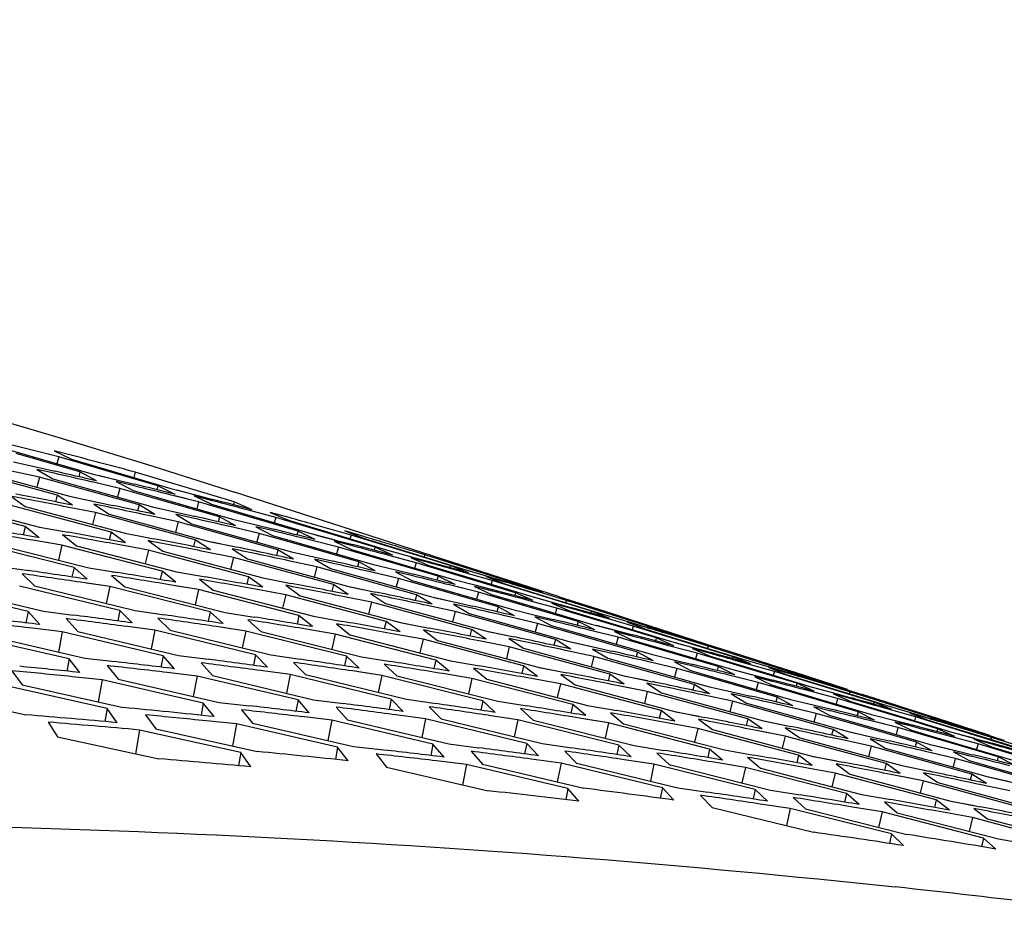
# Model space of a CAD drawing. Header units: millimetres. Extents: x 0 to 420, y 0 to 297.
# Tile 485 of 514: x 359.78 to 362.27, y 250.38 to 252.66. Entities that reach past the tile are written whole.
import ezdxf

# ---------------------------------------------------------------- set-up
doc = ezdxf.new("R2010")
doc.units = ezdxf.units.MM
doc.header["$LTSCALE"] = 23.1
doc.layers.get('0').update_dxf_attribs({"linetype": 'CONTINUOUS'})

msp = doc.modelspace()

# ---------------------------------------------------------------- linework, layer by layer
at = {"color": 3, "linetype": 'Continuous'}
for p, q in [((359.7129, 251.5878), (359.964, 251.5155)), ((359.9308, 251.521), (359.7693, 251.5674)), ((359.9122, 251.5624), (359.8653, 251.5745)), ((359.8653, 251.5745), (359.9098, 251.5533)), ((359.7632, 251.5464), (359.823, 251.5329)), ((359.969, 251.5325), (359.8773, 251.5594)), ((359.9098, 251.5533), (360.0352, 251.5164)), ((359.8731, 251.4623), (359.6209, 251.5311)), ((359.6558, 251.5276), (359.9079, 251.4586)), ((359.8284, 251.5079), (359.7579, 251.5231)), ((359.8658, 251.5175), (359.8218, 251.5274)), ((359.8658, 251.5175), (359.8218, 251.5274)), ((359.8218, 251.5274), (359.8626, 251.5035)), ((359.823, 251.5329), (359.8683, 251.5225)), ((359.867, 251.5228), (359.8683, 251.5225)), ((359.9731, 251.4983), (359.9308, 251.521)), ((360.1281, 251.4857), (359.969, 251.5325)), ((360.0352, 251.5164), (360.1606, 251.4793)), ((360.3211, 251.445), (360.0706, 251.5205)), ((360.0803, 251.4375), (359.8284, 251.5079)), ((359.8626, 251.5035), (360.1144, 251.4328)), ((360.0318, 251.4793), (359.9619, 251.4955)), ((359.964, 251.5155), (360.0239, 251.501)), ((360.0318, 251.4793), (359.9719, 251.4932)), ((359.9765, 251.5125), (360.0334, 251.4986)), ((360.0681, 251.4855), (360.0228, 251.4965)), ((360.0681, 251.4855), (360.0228, 251.4965)), ((360.0228, 251.4965), (360.0653, 251.474)), ((360.0334, 251.4986), (360.0692, 251.4899)), ((360.1205, 251.4539), (360.0318, 251.4793)), ((360.0653, 251.474), (360.3168, 251.4015)), ((360.172, 251.4643), (360.1281, 251.4857)), ((360.1606, 251.4793), (360.2205, 251.4637)), ((360.1749, 251.4756), (360.2293, 251.4614)), ((361.1436, 251.2051), (360.3216, 251.4699)), ((359.7924, 251.383), (359.5394, 251.4484)), ((359.5759, 251.4468), (359.8289, 251.381)), ((359.7552, 251.4601), (359.7924, 251.4334)), ((359.9117, 251.4369), (359.8731, 251.4623)), ((359.9079, 251.4586), (359.9675, 251.4461)), ((359.9159, 251.4569), (359.9788, 251.4437)), ((359.9788, 251.4437), (360.0143, 251.4362)), ((360.2833, 251.4071), (360.1205, 251.4539)), ((360.2309, 251.4453), (360.1616, 251.4625)), ((360.2309, 251.4453), (360.171, 251.4602)), ((360.2661, 251.4482), (360.2196, 251.4602)), ((360.2196, 251.4602), (360.2637, 251.4391)), ((360.2293, 251.4614), (360.267, 251.4515)), ((360.3218, 251.4186), (360.2309, 251.4453)), ((360.3666, 251.425), (360.3211, 251.445)), ((360.0094, 251.3689), (359.7566, 251.436)), ((359.7924, 251.4334), (360.0452, 251.366)), ((359.9698, 251.418), (359.8984, 251.4322)), ((359.9661, 251.4397), (360.005, 251.4145)), ((360.2224, 251.3492), (359.9698, 251.418)), ((360.1205, 251.4134), (360.0803, 251.4375)), ((360.1144, 251.4328), (360.1742, 251.4193)), ((360.1742, 251.4193), (360.2199, 251.4089)), ((360.2637, 251.4391), (360.3893, 251.4021)), ((360.4822, 251.3714), (360.3218, 251.4186)), ((360.4258, 251.4059), (360.3572, 251.4242)), ((360.4597, 251.4054), (360.4122, 251.4186)), ((360.4122, 251.4186), (360.4579, 251.3988)), ((360.005, 251.4145), (360.2575, 251.3453)), ((360.1789, 251.3945), (360.1081, 251.4098)), ((360.2165, 251.404), (360.1729, 251.4138)), ((360.2165, 251.404), (360.1729, 251.4138)), ((360.1729, 251.4138), (360.2133, 251.3901)), ((360.4312, 251.3239), (360.1789, 251.3945)), ((360.2178, 251.4093), (360.2199, 251.4089)), ((360.3252, 251.3845), (360.2833, 251.4071)), ((360.3168, 251.4015), (360.3767, 251.387)), ((360.3893, 251.4021), (360.5149, 251.3649)), ((360.6768, 251.3303), (360.4258, 251.4059)), ((360.4579, 251.3988), (360.5833, 251.361)), ((359.8274, 251.3547), (359.7924, 251.383)), ((359.8289, 251.381), (359.9013, 251.3682)), ((360.046, 251.342), (360.0094, 251.3689)), ((360.2133, 251.3901), (360.4656, 251.3192)), ((360.3838, 251.3655), (360.3136, 251.3818)), ((360.3838, 251.3655), (360.324, 251.3794)), ((360.4204, 251.3717), (360.3756, 251.3825)), ((360.4204, 251.3717), (360.3756, 251.3825)), ((360.3756, 251.3825), (360.4176, 251.3602)), ((360.3767, 251.387), (360.4213, 251.3761)), ((360.5256, 251.3501), (360.4822, 251.3714)), ((360.649, 251.3574), (360.6004, 251.3717)), ((360.6004, 251.3717), (360.6477, 251.3533)), ((359.9158, 251.2792), (359.6622, 251.343)), ((359.6996, 251.3422), (359.9532, 251.2782)), ((359.885, 251.336), (359.8121, 251.3481)), ((359.885, 251.336), (359.8259, 251.3458)), ((359.8866, 251.3623), (359.9218, 251.3342)), ((360.0452, 251.366), (360.1046, 251.3545)), ((360.1032, 251.3472), (360.14, 251.3206)), ((360.1046, 251.3545), (360.1171, 251.3521)), ((360.2605, 251.3238), (360.2224, 251.3492)), ((360.2575, 251.3453), (360.3171, 251.3329)), ((360.2647, 251.3438), (360.3287, 251.3304)), ((360.4717, 251.3404), (360.3838, 251.3655)), ((360.4176, 251.3602), (360.6695, 251.2876)), ((360.5149, 251.3649), (360.5749, 251.3493)), ((360.5845, 251.3311), (360.515, 251.3485)), ((360.5845, 251.3311), (360.5246, 251.3461)), ((360.5285, 251.3614), (360.584, 251.347)), ((360.62, 251.3339), (360.574, 251.3459)), ((360.574, 251.3459), (360.6176, 251.3249)), ((360.5833, 251.361), (360.7088, 251.323)), ((360.584, 251.347), (360.6209, 251.3373)), ((360.867, 251.284), (360.6164, 251.3613)), ((360.6477, 251.3533), (360.773, 251.3146)), ((360.7133, 251.3383), (360.7016, 251.3418)), ((360.1385, 251.2704), (359.885, 251.336)), ((359.9218, 251.3342), (360.1752, 251.2684)), ((360.1039, 251.3232), (360.0315, 251.3365)), ((360.3571, 251.256), (360.1039, 251.3232)), ((360.14, 251.3206), (360.3932, 251.2531)), ((360.3187, 251.3049), (360.2469, 251.3192)), ((360.3157, 251.3265), (360.3541, 251.3013)), ((360.471, 251.3), (360.4312, 251.3239)), ((360.4656, 251.3192), (360.5254, 251.3057)), ((360.6358, 251.2932), (360.4717, 251.3404)), ((360.6746, 251.3047), (360.5845, 251.3311)), ((360.6176, 251.3249), (360.7434, 251.2878)), ((360.7218, 251.3104), (360.6768, 251.3303)), ((360.7088, 251.323), (360.7688, 251.3063)), ((360.7241, 251.3187), (360.7772, 251.304)), ((360.8027, 251.3114), (360.7731, 251.3203)), ((360.8027, 251.3114), (360.7731, 251.3203)), ((360.5717, 251.236), (360.3187, 251.3049)), ((360.3541, 251.3013), (360.6071, 251.2321)), ((360.5294, 251.2811), (360.4582, 251.2964)), ((360.5673, 251.2905), (360.5241, 251.3003)), ((360.5673, 251.2905), (360.5241, 251.3003)), ((360.5241, 251.3003), (360.5641, 251.2766)), ((360.5254, 251.3057), (360.5715, 251.2952)), ((360.5685, 251.2959), (360.5715, 251.2952)), ((360.6772, 251.2707), (360.6358, 251.2932)), ((360.8363, 251.2571), (360.6746, 251.3047)), ((360.781, 251.2914), (360.7121, 251.3097)), ((360.8152, 251.2908), (360.7681, 251.3038)), ((360.7681, 251.3038), (360.8133, 251.2842)), ((360.773, 251.3146), (360.8983, 251.2758)), ((360.7772, 251.304), (360.8158, 251.2932)), ((361.0529, 251.2324), (360.8027, 251.3114)), ((359.7272, 251.2822), (359.8012, 251.2715)), ((359.9488, 251.2495), (359.9158, 251.2792)), ((359.9532, 251.2782), (360.0266, 251.2664)), ((360.0122, 251.2687), (360.0266, 251.2664)), ((360.1731, 251.2422), (360.1385, 251.2704)), ((360.1752, 251.2684), (360.248, 251.2556)), ((360.7821, 251.2104), (360.5294, 251.2811)), ((360.5641, 251.2766), (360.8168, 251.2056)), ((360.7359, 251.2517), (360.6654, 251.2681)), ((360.6695, 251.2876), (360.7294, 251.2731)), ((360.7727, 251.2578), (360.7283, 251.2686)), ((360.7727, 251.2578), (360.7283, 251.2686)), ((360.7283, 251.2686), (360.7699, 251.2463)), ((360.7294, 251.2731), (360.7738, 251.2622)), ((360.7434, 251.2878), (360.8692, 251.2506)), ((361.0324, 251.2156), (360.781, 251.2914)), ((360.8133, 251.2842), (360.939, 251.2463)), ((360.9137, 251.2654), (360.867, 251.284)), ((360.9131, 251.2633), (360.8758, 251.2739)), ((360.8983, 251.2758), (360.9583, 251.258)), ((360.9153, 251.2708), (360.966, 251.2558)), ((359.7844, 251.2635), (359.8161, 251.2325)), ((360.0062, 251.2308), (359.9323, 251.2419)), ((360.0107, 251.2594), (360.0439, 251.23)), ((360.233, 251.2497), (360.2677, 251.2217)), ((360.3933, 251.2293), (360.3571, 251.256)), ((360.3932, 251.2531), (360.4526, 251.2416)), ((360.3977, 251.2522), (360.4653, 251.2391)), ((360.7359, 251.2517), (360.676, 251.2656)), ((360.8229, 251.2269), (360.7359, 251.2517)), ((360.7699, 251.2463), (361.0223, 251.1736)), ((360.8792, 251.236), (360.8363, 251.2571)), ((360.8692, 251.2506), (360.9292, 251.235)), ((360.9732, 251.2463), (360.9131, 251.2633)), ((360.939, 251.2463), (361.0647, 251.2082)), ((361.006, 251.2424), (360.9579, 251.2566)), ((360.9579, 251.2566), (361.0048, 251.2383)), ((360.966, 251.2558), (361.0064, 251.2437)), ((361.2242, 251.1689), (360.9732, 251.2463)), ((359.7998, 251.1679), (359.5453, 251.2283)), ((359.5843, 251.2294), (359.8388, 251.1687)), ((360.032, 251.1703), (359.7777, 251.2324)), ((359.8161, 251.2325), (360.0703, 251.1701)), ((360.0062, 251.2308), (359.9474, 251.2397)), ((360.2603, 251.1669), (360.0062, 251.2308)), ((360.0439, 251.23), (360.298, 251.1658)), ((360.2307, 251.2235), (360.1574, 251.2357)), ((360.2307, 251.2235), (360.1716, 251.2333)), ((360.4846, 251.1579), (360.2307, 251.2235)), ((360.2677, 251.2217), (360.5216, 251.1558)), ((360.4512, 251.2105), (360.3785, 251.2237)), ((360.4512, 251.2342), (360.4875, 251.2077)), ((360.6094, 251.2107), (360.5717, 251.236)), ((360.6071, 251.2321), (360.6667, 251.2196)), ((360.6136, 251.2307), (360.6786, 251.2171)), ((360.9883, 251.1794), (360.8229, 251.2269)), ((360.9382, 251.217), (360.8683, 251.2344)), ((360.9382, 251.217), (360.8782, 251.2319)), ((360.9738, 251.2197), (360.9283, 251.2315)), ((360.9283, 251.2315), (360.9715, 251.2106)), ((360.9292, 251.235), (360.9732, 251.2235)), ((361.0273, 251.1908), (360.9382, 251.217)), ((360.9732, 251.2235), (360.9748, 251.2231)), ((361.0048, 251.2383), (361.1302, 251.1995)), ((361.0691, 251.2267), (361.0529, 251.2324)), ((361.1009, 251.2141), (361.0595, 251.2265)), ((361.0675, 251.2254), (361.1012, 251.2152)), ((361.0675, 251.2254), (361.1012, 251.2152)), ((361.1012, 251.2152), (361.0691, 251.2267)), ((360.7049, 251.1431), (360.4512, 251.2105)), ((360.4875, 251.2077), (360.7412, 251.1401)), ((360.6676, 251.1918), (360.5955, 251.2062)), ((360.6653, 251.2132), (360.7032, 251.1882)), ((360.8214, 251.1866), (360.7821, 251.2104)), ((360.8168, 251.2056), (360.8765, 251.1921)), ((360.8253, 251.2037), (360.8877, 251.1896)), ((360.9715, 251.2106), (361.0975, 251.1735)), ((361.077, 251.1959), (361.0324, 251.2156)), ((361.0647, 251.2082), (361.1247, 251.1916)), ((361.1362, 251.1768), (361.067, 251.1952)), ((361.0793, 251.2042), (361.1333, 251.1892)), ((361.1609, 251.1959), (361.1009, 251.2141)), ((361.1609, 251.1959), (361.1009, 251.2141)), ((361.1302, 251.1995), (361.2557, 251.1606)), ((361.2104, 251.183), (361.1433, 251.204)), ((361.1433, 251.204), (361.1918, 251.187)), ((361.4116, 251.1168), (361.1609, 251.1959)), ((359.8293, 251.1351), (359.7998, 251.1679)), ((359.8388, 251.1687), (359.9136, 251.159)), ((360.063, 251.1391), (360.032, 251.1703)), ((360.0703, 251.1701), (360.1446, 251.1594)), ((360.921, 251.1228), (360.6676, 251.1918)), ((360.7032, 251.1882), (360.9566, 251.1189)), ((360.8798, 251.1677), (360.8084, 251.1831)), ((360.918, 251.1771), (360.8753, 251.1867)), ((360.918, 251.1771), (360.8753, 251.1867)), ((360.8753, 251.1867), (360.9148, 251.1631)), ((361.133, 251.0969), (360.8798, 251.1677)), ((360.8877, 251.1896), (360.9231, 251.1815)), ((361.0293, 251.1569), (360.9883, 251.1794)), ((361.0223, 251.1736), (361.0822, 251.1591)), ((361.1903, 251.1429), (361.0273, 251.1908)), ((361.0975, 251.1735), (361.2236, 251.1362)), ((361.1706, 251.1762), (361.124, 251.1891)), ((361.124, 251.1891), (361.1688, 251.1696)), ((361.1333, 251.1892), (361.1713, 251.1785)), ((361.3319, 251.1179), (361.1362, 251.1768)), ((361.1688, 251.1696), (361.2947, 251.1316)), ((361.2774, 251.1618), (361.2104, 251.183)), ((361.2704, 251.1504), (361.2242, 251.1689)), ((359.8957, 251.15), (359.9253, 251.1175)), ((360.1275, 251.1514), (360.1587, 251.1205)), ((360.2929, 251.1373), (360.2603, 251.1669)), ((360.298, 251.1658), (360.3716, 251.154)), ((360.3554, 251.1471), (360.3882, 251.1177)), ((360.5187, 251.1297), (360.4846, 251.1579)), ((360.5216, 251.1558), (360.5947, 251.1429)), ((360.7405, 251.1165), (360.7049, 251.1431)), ((360.9148, 251.1631), (361.168, 251.092)), ((361.0879, 251.138), (361.0172, 251.1544)), ((361.0879, 251.138), (361.0281, 251.1519)), ((361.125, 251.144), (361.0811, 251.1547)), ((361.125, 251.144), (361.0811, 251.1547)), ((361.0811, 251.1547), (361.1222, 251.1325)), ((361.0822, 251.1591), (361.1277, 251.148)), ((361.1261, 251.1483), (361.1277, 251.148)), ((361.2329, 251.1218), (361.1903, 251.1429)), ((361.2699, 251.1483), (361.2301, 251.1595)), ((361.2557, 251.1606), (361.3158, 251.1428)), ((361.3299, 251.1313), (361.2699, 251.1483)), ((361.3177, 251.1489), (361.2774, 251.1618)), ((361.3158, 251.1428), (361.3577, 251.1304)), ((361.3443, 251.1404), (361.3177, 251.1489)), ((359.8861, 251.1165), (359.8108, 251.1255)), ((359.9253, 251.1175), (360.1803, 251.0568)), ((360.1201, 251.1204), (360.0454, 251.1305)), ((360.3749, 251.0582), (360.1201, 251.1204)), ((360.1587, 251.1205), (360.4135, 251.058)), ((360.3502, 251.1186), (360.276, 251.1297)), ((360.3502, 251.1186), (360.2914, 251.1274)), ((360.6048, 251.0546), (360.3502, 251.1186)), ((360.3882, 251.1177), (360.6427, 251.0535)), ((360.5763, 251.111), (360.5028, 251.1232)), ((360.5763, 251.111), (360.5172, 251.1208)), ((360.5793, 251.137), (360.6136, 251.1091)), ((360.7412, 251.1401), (360.8006, 251.1287)), ((360.745, 251.1394), (360.8136, 251.1262)), ((360.7992, 251.1213), (360.835, 251.0949)), ((360.9583, 251.0976), (360.921, 251.1228)), ((360.9566, 251.1189), (361.0162, 251.1064)), ((360.9625, 251.1177), (361.0285, 251.1038)), ((361.1741, 251.1133), (361.0879, 251.138)), ((361.1222, 251.1325), (361.3751, 251.0597)), ((361.2918, 251.1028), (361.2217, 251.1203)), ((361.2236, 251.1362), (361.2835, 251.1207)), ((361.2918, 251.1028), (361.2319, 251.1177)), ((361.2358, 251.1331), (361.2932, 251.1181)), ((361.2932, 251.1181), (361.328, 251.109)), ((361.2947, 251.1316), (361.4205, 251.0935)), ((361.363, 251.1273), (361.3153, 251.1414)), ((361.3153, 251.1414), (361.3618, 251.1232)), ((361.5814, 251.0537), (361.3299, 251.1313)), ((361.388, 251.101), (361.3319, 251.1179)), ((361.5112, 251.0866), (361.3443, 251.1404)), ((361.3577, 251.1304), (361.3634, 251.1287)), ((361.3618, 251.1232), (361.5293, 251.0714)), ((359.9033, 251.048), (359.6482, 251.1067)), ((359.6881, 251.1088), (359.9432, 251.0497)), ((360.141, 251.056), (359.8861, 251.1165)), ((360.8307, 251.0453), (360.5763, 251.111)), ((360.6136, 251.1091), (360.868, 251.0432)), ((360.7984, 251.0977), (360.7255, 251.111)), ((361.0526, 251.0303), (360.7984, 251.0977)), ((360.835, 251.0949), (361.0891, 251.0272)), ((361.0164, 251.0788), (360.9441, 251.0931)), ((361.0149, 251.1), (361.0524, 251.0751)), ((361.0558, 251.0915), (361.0149, 251.1)), ((361.1719, 251.0731), (361.133, 251.0969)), ((361.3408, 251.0655), (361.1741, 251.1133)), ((361.3277, 251.1055), (361.2826, 251.1172)), ((361.2826, 251.1172), (361.3254, 251.0964)), ((361.3801, 251.0769), (361.2918, 251.1028)), ((361.3254, 251.0964), (361.4516, 251.0592)), ((361.4322, 251.0813), (361.388, 251.101)), ((361.4269, 251.1114), (361.4116, 251.1168)), ((361.4592, 251.0986), (361.4174, 251.1111)), ((361.4205, 251.0935), (361.4806, 251.0768)), ((361.4256, 251.11), (361.4595, 251.0997)), ((361.4595, 251.0997), (361.4269, 251.1114)), ((361.4424, 251.1076), (361.5024, 251.0889)), ((361.5192, 251.0805), (361.4592, 251.0986)), ((361.4603, 251.1021), (361.5024, 251.0889)), ((361.2703, 251.0096), (361.0164, 251.0788)), ((361.0524, 251.0751), (361.3062, 251.0056)), ((361.2303, 251.0542), (361.1586, 251.0697)), ((361.168, 251.092), (361.2277, 251.0785)), ((361.1758, 251.0903), (361.2392, 251.0759)), ((361.2687, 251.0636), (361.2265, 251.0731)), ((361.2265, 251.0731), (361.2656, 251.0496)), ((361.2392, 251.0759), (361.2747, 251.0678)), ((361.5444, 251.0286), (361.3801, 251.0769)), ((361.4914, 251.0622), (361.4219, 251.0807)), ((361.4345, 251.0896), (361.4895, 251.0743)), ((361.5261, 251.0615), (361.4799, 251.0743)), ((361.4799, 251.0743), (361.5242, 251.0549)), ((361.4895, 251.0743), (361.5268, 251.0639)), ((361.5697, 251.0673), (361.5023, 251.0884)), ((361.5023, 251.0884), (361.5504, 251.0715)), ((361.7703, 251.0012), (361.5192, 251.0805)), ((361.5293, 251.0714), (361.6132, 251.0454)), ((359.9307, 251.0137), (359.9033, 251.048)), ((359.9432, 251.0497), (360.0189, 251.0411)), ((360.17, 251.0233), (360.141, 251.056)), ((360.1803, 251.0568), (360.2554, 251.0471)), ((360.4054, 251.0271), (360.3749, 251.0582)), ((360.4135, 251.058), (360.488, 251.0472)), ((360.6369, 251.025), (360.6048, 251.0546)), ((360.6427, 251.0535), (360.7167, 251.0416)), ((360.8644, 251.0172), (360.8307, 251.0453)), ((360.868, 251.0432), (360.9413, 251.0302)), ((361.4839, 250.9834), (361.2303, 251.0542)), ((361.2656, 251.0496), (361.5191, 250.9785)), ((361.3813, 251.0431), (361.3408, 251.0655)), ((361.3751, 251.0597), (361.4349, 251.0452)), ((361.4349, 251.0452), (361.4809, 251.0339)), ((361.4516, 251.0592), (361.5779, 251.0219)), ((361.6858, 251.0037), (361.4914, 251.0622)), ((361.5242, 251.0549), (361.6503, 251.0169)), ((361.6442, 251.0437), (361.5697, 251.0673)), ((361.6272, 251.0354), (361.5814, 251.0537)), ((361.6266, 251.0333), (361.5845, 251.0452)), ((361.6132, 251.0454), (361.6732, 251.0277)), ((361.6752, 251.0338), (361.6442, 251.0437)), ((359.7586, 251.0182), (359.7847, 250.9826)), ((359.9998, 251.0311), (360.0274, 250.9971)), ((360.2372, 251.0381), (360.2663, 251.0057)), ((360.4625, 251.0084), (360.3874, 251.0185)), ((360.4706, 251.0393), (360.5014, 251.0085)), ((360.7002, 251.0347), (360.7324, 251.0054)), ((360.9257, 251.0244), (360.9595, 250.9966)), ((361.0878, 251.0037), (361.0526, 251.0303)), ((361.0891, 251.0272), (361.1486, 251.0158)), ((361.0922, 251.0266), (361.1619, 251.0132)), ((361.44, 251.0242), (361.3689, 251.0407)), ((361.44, 251.0242), (361.3802, 251.0381)), ((361.4774, 251.0302), (361.4339, 251.0407)), ((361.4339, 251.0407), (361.4745, 251.0186)), ((361.5252, 250.9998), (361.44, 251.0242)), ((361.4745, 251.0186), (361.7278, 250.9458)), ((361.4784, 251.0345), (361.4809, 251.0339)), ((361.5865, 251.0077), (361.5444, 251.0286)), ((361.5779, 251.0219), (361.6379, 251.0063)), ((361.6867, 251.0163), (361.6266, 251.0333)), ((361.72, 251.0122), (361.6728, 251.0262)), ((361.6728, 251.0262), (361.7188, 251.0081)), ((361.6732, 251.0277), (361.7156, 251.015)), ((361.7388, 251.0133), (361.6752, 251.0338)), ((359.9873, 250.9951), (359.9111, 251.003)), ((360.2428, 250.9363), (359.9873, 250.9951)), ((360.0274, 250.9971), (360.283, 250.9381)), ((360.2268, 251.0047), (360.1512, 251.0137)), ((360.4822, 250.9442), (360.2268, 251.0047)), ((360.2663, 251.0057), (360.5217, 250.9449)), ((360.7177, 250.9462), (360.4625, 251.0084)), ((360.5014, 251.0085), (360.7566, 250.9459)), ((360.6942, 251.0063), (360.6198, 251.0175)), ((360.6942, 251.0063), (360.6354, 251.0152)), ((360.9492, 250.9423), (360.6942, 251.0063)), ((360.7324, 251.0054), (360.9875, 250.9411)), ((360.922, 250.9985), (360.8481, 251.0108)), ((360.922, 250.9985), (360.8629, 251.0083)), ((361.1768, 250.9327), (360.922, 250.9985)), ((360.9595, 250.9966), (361.2143, 250.9306)), ((361.1457, 250.9849), (361.0724, 250.9983)), ((361.1471, 251.0084), (361.1826, 250.9821)), ((361.3072, 250.9845), (361.2703, 251.0096)), ((361.3062, 251.0056), (361.3658, 250.9932)), ((361.3114, 251.0046), (361.3784, 250.9905)), ((361.6933, 250.9516), (361.5252, 250.9998)), ((361.6455, 250.9886), (361.575, 251.0062)), ((361.6455, 250.9886), (361.5855, 251.0036)), ((361.6816, 250.9913), (361.637, 251.0028)), ((361.637, 251.0028), (361.6793, 250.9822)), ((361.6379, 251.0063), (361.6825, 250.9946)), ((361.6503, 251.0169), (361.7764, 250.9787)), ((361.7437, 250.9863), (361.6858, 251.0037)), ((361.9386, 250.9386), (361.6867, 251.0163)), ((361.7156, 251.015), (361.7204, 251.0136)), ((361.7188, 251.0081), (361.8848, 250.9568)), ((361.8713, 250.9706), (361.7388, 251.0133)), ((361.7783, 250.9984), (361.7703, 251.0012)), ((361.8175, 250.9832), (361.7753, 250.9958)), ((361.8178, 250.9843), (361.7783, 250.9984)), ((361.7814, 250.9953), (361.8178, 250.9843)), ((359.9996, 250.9226), (359.7439, 250.9796)), ((359.7847, 250.9826), (360.0404, 250.9253)), ((361.4003, 250.9174), (361.1457, 250.9849)), ((361.1826, 250.9821), (361.4371, 250.9143)), ((361.3653, 250.9657), (361.2927, 250.9801)), ((361.3653, 250.9657), (361.3058, 250.9775)), ((361.3645, 250.9868), (361.4015, 250.9619)), ((361.405, 250.9783), (361.3645, 250.9868)), ((361.405, 250.9783), (361.3645, 250.9868)), ((361.5224, 250.9597), (361.4839, 250.9834)), ((361.5191, 250.9785), (361.5789, 250.965)), ((361.7329, 250.963), (361.6455, 250.9886)), ((361.6793, 250.9822), (361.8058, 250.9449)), ((361.7874, 250.9667), (361.7437, 250.9863)), ((361.7764, 250.9787), (361.8364, 250.9621)), ((361.8014, 250.992), (361.8614, 250.9732)), ((361.8775, 250.965), (361.8175, 250.9832)), ((361.8186, 250.9866), (361.8614, 250.9732)), ((361.9094, 250.9576), (361.8612, 250.9727)), ((361.8612, 250.9727), (361.9089, 250.956)), ((359.5383, 250.9622), (359.794, 250.9066)), ((360.5107, 250.9115), (360.4822, 250.9442)), ((360.5217, 250.9449), (360.5972, 250.9352)), ((360.7478, 250.9151), (360.7177, 250.9462)), ((360.7566, 250.9459), (360.8314, 250.9351)), ((361.6197, 250.8964), (361.3653, 250.9657)), ((361.4015, 250.9619), (361.6558, 250.8924)), ((361.5808, 250.9408), (361.5088, 250.9563)), ((361.6195, 250.9501), (361.5777, 250.9595)), ((361.5777, 250.9595), (361.6163, 250.9361)), ((361.5789, 250.965), (361.6264, 250.9541)), ((361.6207, 250.9554), (361.6264, 250.9541)), ((361.7334, 250.9294), (361.6933, 250.9516)), ((361.7278, 250.9458), (361.7877, 250.9312)), ((361.8985, 250.9143), (361.7329, 250.963)), ((361.8466, 250.9476), (361.7768, 250.9662)), ((361.8058, 250.9449), (361.9322, 250.9076)), ((361.8815, 250.9469), (361.8358, 250.9596)), ((361.8358, 250.9596), (361.8797, 250.9403)), ((361.8364, 250.9621), (361.8803, 250.9498)), ((362.0397, 250.8896), (361.8466, 250.9476)), ((362.1291, 250.8857), (361.8775, 250.965)), ((361.8803, 250.9498), (361.8822, 250.9493)), ((361.8848, 250.9568), (361.9706, 250.9302)), ((360.0251, 250.8868), (359.9996, 250.9226)), ((360.2698, 250.9021), (360.2428, 250.9363)), ((360.283, 250.9381), (360.359, 250.9294)), ((360.3396, 250.9194), (360.3668, 250.8855)), ((360.5786, 250.9263), (360.6074, 250.8939)), ((360.8137, 250.9272), (360.844, 250.8964)), ((360.9809, 250.9128), (360.9492, 250.9423)), ((360.9875, 250.9411), (361.0617, 250.9292)), ((361.0449, 250.9224), (361.0767, 250.8931)), ((361.21, 250.9047), (361.1768, 250.9327)), ((361.2143, 250.9306), (361.288, 250.9176)), ((361.8349, 250.8699), (361.5808, 250.9408)), ((361.6163, 250.9361), (361.8703, 250.8649)), ((361.7921, 250.9104), (361.7207, 250.927)), ((361.7921, 250.9104), (361.7322, 250.9243)), ((361.8297, 250.9163), (361.7866, 250.9268)), ((361.7866, 250.9268), (361.8269, 250.9048)), ((361.7877, 250.9312), (361.8341, 250.9199)), ((361.8308, 250.9207), (361.8341, 250.9199)), ((361.8797, 250.9403), (362.006, 250.9022)), ((361.984, 250.9204), (361.9386, 250.9386)), ((361.9834, 250.9184), (361.9397, 250.9307)), ((362.004, 250.9277), (361.9627, 250.9408)), ((361.9706, 250.9302), (362.0306, 250.9125)), ((362.0434, 250.9013), (361.9834, 250.9183)), ((361.9855, 250.9258), (362.0392, 250.9099)), ((362.0326, 250.9186), (362.004, 250.9277)), ((362.0987, 250.8973), (362.0326, 250.9186)), ((360.0968, 250.9067), (360.1224, 250.8712)), ((360.5675, 250.8929), (360.4916, 250.902)), ((360.6074, 250.8939), (360.8632, 250.833)), ((360.8048, 250.8964), (360.7295, 250.9066)), ((361.0605, 250.8341), (360.8048, 250.8964)), ((360.844, 250.8964), (361.0997, 250.8338)), ((361.0382, 250.8941), (360.9635, 250.9053)), ((361.2937, 250.83), (361.0382, 250.8941)), ((361.2676, 250.886), (361.1935, 250.8983)), ((361.2676, 250.886), (361.2085, 250.8958)), ((361.2721, 250.9118), (361.3055, 250.8841)), ((361.4351, 250.8909), (361.4003, 250.9174)), ((361.4371, 250.9143), (361.4966, 250.9029)), ((361.4395, 250.9139), (361.5102, 250.9002)), ((361.4951, 250.8955), (361.5301, 250.8693)), ((361.656, 250.8714), (361.6197, 250.8964)), ((361.8766, 250.8862), (361.7921, 250.9104)), ((361.8269, 250.9048), (361.9537, 250.8684)), ((361.9401, 250.8935), (361.8985, 250.9143)), ((361.9322, 250.9076), (361.9922, 250.892)), ((362.006, 250.9022), (362.1323, 250.8639)), ((362.077, 250.8972), (362.0302, 250.911)), ((362.0302, 250.911), (362.0758, 250.893)), ((362.0392, 250.9099), (362.0774, 250.8985)), ((362.2957, 250.8235), (362.0434, 250.9013)), ((362.2314, 250.8545), (362.0987, 250.8973)), ((359.8501, 250.8881), (359.8743, 250.8509)), ((360.1224, 250.8712), (360.3785, 250.8138)), ((360.3263, 250.8835), (360.2499, 250.8915)), ((360.5823, 250.8247), (360.3263, 250.8835)), ((360.3668, 250.8855), (360.6228, 250.8264)), ((360.8234, 250.8323), (360.5675, 250.8929)), ((361.0767, 250.8931), (361.3322, 250.8288)), ((361.5229, 250.8202), (361.2676, 250.886)), ((361.3055, 250.8841), (361.5607, 250.818)), ((361.493, 250.8721), (361.4194, 250.8856)), ((361.748, 250.8046), (361.493, 250.8721)), ((361.5301, 250.8693), (361.7851, 250.8014)), ((361.6558, 250.8924), (361.7154, 250.8799)), ((361.6602, 250.8915), (361.7282, 250.8772)), ((361.7141, 250.8735), (361.7507, 250.8488)), ((361.7541, 250.8652), (361.7141, 250.8735)), ((361.7541, 250.8652), (361.7141, 250.8735)), ((361.8728, 250.8463), (361.8349, 250.8699)), ((361.9511, 250.8649), (361.8766, 250.8862)), ((361.9991, 250.8745), (361.9284, 250.8921)), ((361.9991, 250.8745), (361.9391, 250.8894)), ((362.0355, 250.877), (361.9913, 250.8885)), ((361.9913, 250.8885), (362.0332, 250.868)), ((361.9922, 250.892), (362.0375, 250.8801)), ((362.0857, 250.8491), (361.9991, 250.8745)), ((362.0025, 250.8893), (362.0375, 250.8801)), ((362.0993, 250.8716), (362.0397, 250.8896)), ((362.0758, 250.893), (362.2403, 250.8422)), ((362.1426, 250.8522), (362.0993, 250.8716)), ((362.137, 250.8829), (362.1291, 250.8857)), ((362.1758, 250.8677), (362.1331, 250.8805)), ((362.1761, 250.8688), (362.137, 250.8829)), ((362.1373, 250.8806), (362.1761, 250.8688)), ((362.1604, 250.8763), (362.2204, 250.8575)), ((362.1769, 250.8712), (362.2204, 250.8575)), ((359.8743, 250.8509), (360.1305, 250.7953)), ((360.3375, 250.8111), (360.0813, 250.8682)), ((361.7142, 250.8526), (361.6413, 250.8671)), ((361.7142, 250.8526), (361.6547, 250.8644)), ((361.969, 250.7833), (361.7142, 250.8526)), ((361.7507, 250.8488), (362.0054, 250.7792)), ((361.8703, 250.8649), (361.9301, 250.8514)), ((361.8767, 250.8634), (361.946, 250.8478)), ((361.9702, 250.8366), (361.9288, 250.846)), ((361.9288, 250.846), (361.9416, 250.8382)), ((361.946, 250.8478), (361.978, 250.8405)), ((362.0458, 250.8377), (361.9511, 250.8649)), ((361.9537, 250.8684), (362.0806, 250.8318)), ((362.0332, 250.868), (362.0866, 250.8522)), ((362.2525, 250.8), (362.0857, 250.8491)), ((362.0866, 250.8522), (362.2866, 250.7932)), ((362.2018, 250.8331), (362.1317, 250.8518)), ((362.1323, 250.8639), (362.1923, 250.8473)), ((362.1449, 250.8605), (362.2019, 250.8446)), ((362.2358, 250.8496), (362.1758, 250.8677)), ((362.237, 250.8323), (362.1916, 250.8448)), ((362.1916, 250.8448), (362.2352, 250.8257)), ((362.2019, 250.8446), (362.2377, 250.8346)), ((362.268, 250.8421), (362.2202, 250.857)), ((362.2202, 250.857), (362.2675, 250.8405)), ((362.4878, 250.7701), (362.2358, 250.8496)), ((360.6089, 250.7905), (360.5823, 250.8247)), ((360.6228, 250.8264), (360.6991, 250.8177)), ((360.8515, 250.7998), (360.8234, 250.8323)), ((360.8632, 250.833), (360.9389, 250.8233)), ((361.0902, 250.8031), (361.0605, 250.8341)), ((361.0997, 250.8338), (361.1748, 250.8229)), ((361.3249, 250.8006), (361.2937, 250.83)), ((361.3322, 250.8288), (361.4068, 250.8168)), ((361.5557, 250.7922), (361.5229, 250.8202)), ((361.9313, 250.8274), (361.859, 250.843)), ((362.1858, 250.7563), (361.9313, 250.8274)), ((361.9416, 250.8382), (361.967, 250.8227)), ((361.9702, 250.8366), (361.9448, 250.8424)), ((361.967, 250.8227), (362.2215, 250.7513)), ((362.0854, 250.8156), (362.0458, 250.8377)), ((362.0806, 250.8318), (362.1405, 250.8173)), ((362.0889, 250.8298), (362.1517, 250.8145)), ((362.2905, 250.8064), (362.2018, 250.8331)), ((362.2352, 250.8257), (362.3617, 250.7875)), ((362.2403, 250.8422), (362.3281, 250.815)), ((360.3625, 250.7753), (360.3375, 250.8111)), ((360.6794, 250.8078), (360.7062, 250.7739)), ((360.9201, 250.8144), (360.9484, 250.7821)), ((361.1472, 250.7844), (361.0716, 250.7946)), ((361.1569, 250.8151), (361.1867, 250.7844)), ((361.3897, 250.8101), (361.421, 250.7809)), ((361.5607, 250.818), (361.6347, 250.8049)), ((361.6184, 250.7992), (361.6514, 250.7715)), ((361.7823, 250.7781), (361.748, 250.8046)), ((361.7851, 250.8014), (361.8445, 250.79)), ((361.7867, 250.8011), (361.8585, 250.7873)), ((362.1441, 250.7966), (362.0725, 250.8133)), ((362.1441, 250.7966), (362.0843, 250.8105)), ((362.182, 250.8025), (362.1394, 250.8128)), ((362.1394, 250.8128), (362.1792, 250.791)), ((362.2289, 250.7724), (362.1441, 250.7966)), ((362.1517, 250.8145), (362.1873, 250.8058)), ((362.2938, 250.7793), (362.2525, 250.8)), ((360.7062, 250.7739), (360.9626, 250.7147)), ((360.9083, 250.7811), (360.8321, 250.7902)), ((361.1646, 250.7205), (360.9083, 250.7811)), ((360.9484, 250.7821), (361.2047, 250.7212)), ((361.4034, 250.722), (361.1472, 250.7844)), ((361.1867, 250.7844), (361.4428, 250.7217)), ((361.3822, 250.7819), (361.3072, 250.7932)), ((361.6382, 250.7177), (361.3822, 250.7819)), ((361.421, 250.7809), (361.6769, 250.7164)), ((361.6133, 250.7735), (361.5388, 250.7859)), ((361.6133, 250.7735), (361.5542, 250.7833)), ((361.869, 250.7076), (361.6133, 250.7735)), ((361.6514, 250.7715), (361.9071, 250.7053)), ((361.8402, 250.7593), (361.7664, 250.7728)), ((361.8431, 250.7826), (361.8776, 250.7564)), ((362.0049, 250.7583), (361.969, 250.7833)), ((362.0054, 250.7792), (362.065, 250.7667)), ((362.0091, 250.7784), (362.0781, 250.7639)), ((362.1792, 250.791), (362.4333, 250.7179)), ((362.3983, 250.7238), (362.2289, 250.7724)), ((362.0957, 250.6917), (361.8402, 250.7593)), ((361.8776, 250.7564), (362.1331, 250.6885)), ((362.0631, 250.7395), (361.9898, 250.7541)), ((362.0631, 250.7395), (362.0035, 250.7513)), ((362.0637, 250.7603), (362.0998, 250.7356)), ((362.1032, 250.752), (362.0637, 250.7603)), ((362.1032, 250.752), (362.0637, 250.7603)), ((362.2233, 250.7329), (362.1858, 250.7563)), ((362.2215, 250.7513), (362.2812, 250.7378)), ((362.2272, 250.75), (362.2936, 250.735)), ((361.1922, 250.688), (361.1646, 250.7205)), ((361.4325, 250.6911), (361.4034, 250.722)), ((361.4428, 250.7217), (361.5182, 250.7108)), ((362.3183, 250.6701), (362.0631, 250.7395)), ((362.0998, 250.7356), (362.355, 250.6659)), ((362.2817, 250.714), (362.2091, 250.7296)), ((361.5, 250.703), (361.5293, 250.6724)), ((361.6689, 250.6883), (361.6382, 250.7177)), ((361.6769, 250.7164), (361.7518, 250.7044)), ((361.7344, 250.6977), (361.7653, 250.6686)), ((361.9013, 250.6797), (361.869, 250.7076)), ((361.9071, 250.7053), (361.9813, 250.6922)), ((361.5293, 250.6724), (361.7859, 250.6096)), ((361.7263, 250.6696), (361.6509, 250.681)), ((361.9827, 250.6054), (361.7263, 250.6696)), ((361.9589, 250.661), (361.8842, 250.6734)), ((361.9589, 250.661), (361.8998, 250.6708)), ((361.9648, 250.6866), (361.9973, 250.659)), ((362.1296, 250.6654), (362.0957, 250.6917)), ((362.1331, 250.6885), (362.1925, 250.677)), ((362.134, 250.6883), (362.2067, 250.6743)), ((362.1911, 250.6697), (362.2252, 250.6436)), ((361.7653, 250.6686), (362.0217, 250.6041)), ((362.2151, 250.595), (361.9589, 250.661)), ((361.9973, 250.659), (362.2534, 250.5927)), ((362.1875, 250.6466), (362.1133, 250.6601)), ((362.4434, 250.5788), (362.1875, 250.6466)), ((362.2252, 250.6436), (362.4811, 250.5756)), ((362.0129, 250.5761), (361.9827, 250.6054)), ((362.2469, 250.5672), (362.2151, 250.595)), ((362.2534, 250.5927), (362.328, 250.5795))]:
    msp.add_line(p, q, dxfattribs=at)
at = {"color": 7, "linetype": 'Continuous'}
for p, q in [((359.8773, 251.5594), (359.8724, 251.5419)), ((359.9308, 251.521), (359.9276, 251.5089)), ((360.0706, 251.5205), (360.0667, 251.507)), ((359.8284, 251.5079), (359.8218, 251.4822)), ((360.0318, 251.4793), (360.026, 251.4577)), ((360.1281, 251.4857), (360.1254, 251.4759)), ((359.8731, 251.4623), (359.8688, 251.4454)), ((360.2309, 251.4453), (360.226, 251.4277)), ((360.3211, 251.445), (360.319, 251.4377)), ((359.9698, 251.418), (359.9625, 251.3881)), ((360.0803, 251.4375), (360.0765, 251.4229)), ((360.1789, 251.3945), (360.1723, 251.3687)), ((360.2833, 251.4071), (360.2801, 251.395)), ((360.4258, 251.4059), (360.4219, 251.3924)), ((359.7924, 251.383), (359.7875, 251.3614)), ((360.0094, 251.3689), (360.0048, 251.3496)), ((360.4822, 251.3714), (360.4794, 251.3617)), ((360.2224, 251.3492), (360.2182, 251.3322)), ((360.3838, 251.3655), (360.378, 251.3438)), ((360.6164, 251.3613), (360.6136, 251.3518)), ((359.885, 251.336), (359.8764, 251.2976)), ((360.1039, 251.3232), (360.0959, 251.2891)), ((360.4312, 251.3239), (360.4274, 251.3094)), ((360.5845, 251.3311), (360.5797, 251.3135)), ((360.6768, 251.3303), (360.6746, 251.323)), ((360.3187, 251.3049), (360.3113, 251.2749)), ((360.6358, 251.2932), (360.6326, 251.2811)), ((360.8027, 251.3114), (360.801, 251.3059)), ((359.9158, 251.2792), (359.9107, 251.2553)), ((360.1385, 251.2704), (360.1336, 251.2488)), ((360.5294, 251.2811), (360.5227, 251.2552)), ((360.781, 251.2914), (360.7771, 251.2778)), ((360.867, 251.284), (360.8655, 251.2791)), ((360.3571, 251.256), (360.3526, 251.2367)), ((360.7359, 251.2517), (360.7301, 251.23)), ((360.8363, 251.2571), (360.8335, 251.2474)), ((360.9732, 251.2463), (360.9703, 251.2368)), ((360.0062, 251.2308), (359.9971, 251.1882)), ((360.2307, 251.2235), (360.2221, 251.185)), ((360.5717, 251.236), (360.5675, 251.2191)), ((360.9382, 251.217), (360.9333, 251.1993)), ((361.0529, 251.2324), (361.0521, 251.23)), ((360.4512, 251.2105), (360.4431, 251.1762)), ((360.7821, 251.2104), (360.7783, 251.1959)), ((361.0324, 251.2156), (361.0303, 251.2084)), ((361.1609, 251.1959), (361.1592, 251.1905)), ((359.7998, 251.1679), (359.7943, 251.1393)), ((360.032, 251.1703), (360.0266, 251.144)), ((360.6676, 251.1918), (360.6602, 251.1618)), ((360.8798, 251.1677), (360.8732, 251.1418)), ((360.9883, 251.1794), (360.9851, 251.1672)), ((361.1362, 251.1768), (361.1323, 251.1632)), ((361.2242, 251.1689), (361.2227, 251.164)), ((360.2603, 251.1669), (360.2551, 251.143)), ((360.4846, 251.1579), (360.4797, 251.1362)), ((360.7049, 251.1431), (360.7003, 251.1239)), ((361.1903, 251.1429), (361.1876, 251.1331)), ((360.1201, 251.1204), (360.1106, 251.0734)), ((360.3502, 251.1186), (360.3411, 251.0758)), ((360.921, 251.1228), (360.9168, 251.1059)), ((361.0879, 251.138), (361.0821, 251.1162)), ((361.3299, 251.1313), (361.3271, 251.1218)), ((361.3443, 251.1404), (361.3439, 251.1389)), ((359.8861, 251.1165), (359.8762, 251.0653)), ((360.5763, 251.111), (360.5677, 251.0724)), ((360.7984, 251.0977), (360.7904, 251.0634)), ((361.133, 251.0969), (361.1293, 251.0824)), ((361.2918, 251.1028), (361.2869, 251.0851)), ((361.388, 251.101), (361.3859, 251.0937)), ((361.4116, 251.1168), (361.4109, 251.1144)), ((361.0164, 251.0788), (361.009, 251.0486)), ((361.5192, 251.0805), (361.5175, 251.075)), ((359.9033, 251.048), (359.8976, 251.0172)), ((360.141, 251.056), (360.1354, 251.0275)), ((360.3749, 251.0582), (360.3695, 251.032)), ((360.6048, 251.0546), (360.5996, 251.0307)), ((360.8307, 251.0453), (360.8258, 251.0237)), ((361.2303, 251.0542), (361.2237, 251.0283)), ((361.3408, 251.0655), (361.3376, 251.0533)), ((361.4914, 251.0622), (361.4875, 251.0486)), ((361.5814, 251.0537), (361.5799, 251.0489)), ((361.0526, 251.0303), (361.048, 251.011)), ((361.44, 251.0242), (361.4342, 251.0024)), ((361.5444, 251.0286), (361.5417, 251.0189)), ((361.7042, 251.0245), (361.7037, 251.023)), ((359.9873, 250.9951), (359.9772, 250.9395)), ((360.2268, 251.0047), (360.2169, 250.9534)), ((360.4625, 251.0084), (360.4529, 250.9613)), ((360.6942, 251.0063), (360.6851, 250.9635)), ((360.922, 250.9985), (360.9133, 250.9599)), ((361.2703, 251.0096), (361.2661, 250.9927)), ((361.6867, 251.0163), (361.6838, 251.0068)), ((361.7703, 251.0012), (361.7696, 250.9989)), ((361.1457, 250.9849), (361.1376, 250.9505)), ((361.4839, 250.9834), (361.4802, 250.9688)), ((361.6455, 250.9886), (361.6405, 250.9709)), ((361.7437, 250.9863), (361.7415, 250.979)), ((360.4822, 250.9442), (360.4766, 250.9156)), ((360.7177, 250.9462), (360.7123, 250.9199)), ((361.3653, 250.9657), (361.3579, 250.9355)), ((361.6933, 250.9516), (361.6901, 250.9395)), ((361.8466, 250.9476), (361.8427, 250.934)), ((361.8775, 250.965), (361.8758, 250.9596)), ((359.9996, 250.9226), (359.9939, 250.8896)), ((360.2428, 250.9363), (360.2371, 250.9055)), ((360.9492, 250.9423), (360.9441, 250.9184)), ((361.1768, 250.9327), (361.1719, 250.9111)), ((361.5808, 250.9408), (361.5741, 250.9148)), ((361.9386, 250.9386), (361.9371, 250.9338)), ((360.8048, 250.8964), (360.7953, 250.8492)), ((361.0382, 250.8941), (361.0291, 250.8512)), ((361.4003, 250.9174), (361.3957, 250.8981)), ((361.6197, 250.8964), (361.6154, 250.8795)), ((361.7921, 250.9104), (361.7862, 250.8885)), ((361.8985, 250.9143), (361.8957, 250.9046)), ((362.0434, 250.9013), (362.0406, 250.8917)), ((362.064, 250.9085), (362.0635, 250.9071)), ((360.3263, 250.8835), (360.3162, 250.8278)), ((360.5675, 250.8929), (360.5577, 250.8415)), ((361.2676, 250.886), (361.2589, 250.8473)), ((361.493, 250.8721), (361.4849, 250.8376)), ((361.8349, 250.8699), (361.8311, 250.8553)), ((361.9991, 250.8745), (361.9942, 250.8567)), ((362.0993, 250.8716), (362.0972, 250.8643)), ((362.1291, 250.8857), (362.1283, 250.8833)), ((360.0813, 250.8682), (360.0711, 250.8082)), ((361.7142, 250.8526), (361.7067, 250.8223)), ((362.2358, 250.8496), (362.2341, 250.8441)), ((360.5823, 250.8247), (360.5767, 250.7939)), ((360.8234, 250.8323), (360.8178, 250.8038)), ((361.0605, 250.8341), (361.0551, 250.8078)), ((361.2937, 250.83), (361.2885, 250.8061)), ((361.5229, 250.8202), (361.518, 250.7985)), ((361.9313, 250.8274), (361.9246, 250.8013)), ((362.0458, 250.8377), (362.0426, 250.8256)), ((362.2018, 250.8331), (362.1979, 250.8194)), ((360.3375, 250.8111), (360.3317, 250.7781)), ((361.748, 250.8046), (361.7434, 250.7853)), ((362.1441, 250.7966), (362.1383, 250.7747)), ((362.2525, 250.8), (362.2498, 250.7903)), ((360.9083, 250.7811), (360.8984, 250.7296)), ((361.1472, 250.7844), (361.1376, 250.7371)), ((361.3822, 250.7819), (361.3731, 250.7388)), ((361.6133, 250.7735), (361.6046, 250.7347)), ((361.969, 250.7833), (361.9648, 250.7663)), ((361.8402, 250.7593), (361.8321, 250.7248)), ((362.1858, 250.7563), (362.182, 250.7418)), ((361.1646, 250.7205), (361.159, 250.692)), ((361.4034, 250.722), (361.398, 250.6958)), ((362.0631, 250.7395), (362.0556, 250.7091)), ((361.6382, 250.7177), (361.633, 250.6938)), ((361.869, 250.7076), (361.8641, 250.686)), ((361.7263, 250.6696), (361.7171, 250.6265)), ((362.0957, 250.6917), (362.0911, 250.6724)), ((361.9589, 250.661), (361.9502, 250.6221)), ((362.1875, 250.6466), (362.1793, 250.6119)), ((361.9827, 250.6054), (361.9775, 250.5815)), ((362.2151, 250.595), (362.2102, 250.5734))]:
    msp.add_line(p, q, dxfattribs=at)
at = {"color": 3, "linetype": 'Continuous'}
for centre, radius, start, end in [((354.0729, 228.4207), 23.8557, 75.91801, 76.31765), ((353.963, 228.7402), 23.5848, 74.99145, 75.3896), ((354.5085, 227.8582), 24.2582, 77.00859, 77.24138), ((354.4627, 227.933), 24.2009, 76.83872, 77.09347), ((354.3971, 228.1885), 23.9773, 76.08887, 76.31911), ((354.3515, 228.2615), 23.9217, 75.91793, 76.17165), ((355.0629, 226.943), 24.962, 78.83039, 79.16511), ((355.017, 227.0242), 24.8985, 78.66271, 78.99785), ((354.2872, 228.5097), 23.7048, 75.16338, 75.39109), ((354.242, 228.5813), 23.6505, 74.99138, 75.24114), ((354.9476, 227.292), 24.6637, 77.92249, 78.25945), ((354.9045, 227.3824), 24.5906, 77.75367, 78.00676), ((354.8373, 227.6452), 24.3601, 77.00859, 77.24288), ((354.7917, 227.7204), 24.3025, 76.83872, 77.09347), ((354.1766, 228.8145), 23.4484, 74.30073, 74.4574), ((355.6288, 226.002), 25.689, 80.628, 80.9582), ((355.5821, 226.0868), 25.6221, 80.46259, 80.79321), ((355.4625, 226.4525), 25.308, 79.56569, 79.89859), ((354.7262, 227.9764), 24.0783, 76.08887, 76.32065), ((354.6806, 228.0494), 24.0226, 75.91793, 76.17429), ((354.1887, 228.8575), 23.4038, 74.05917, 74.30075), ((355.5088, 226.3694), 25.3733, 79.73225, 80.06472), ((355.3913, 226.7282), 25.0658, 78.83039, 79.16511), ((355.3455, 226.8096), 25.0021, 78.66271, 78.99785), ((354.0685, 229.1161), 23.1944, 73.38243, 73.51819), ((355.2762, 227.0781), 24.7665, 77.92249, 78.25945), ((355.2308, 227.1578), 24.7044, 77.75371, 78.09107), ((354.6165, 228.2985), 23.8048, 75.16338, 75.39266), ((354.5713, 228.3702), 23.7505, 74.99138, 75.24334), ((354.0792, 229.1521), 23.1568, 73.19795, 73.35224), ((355.1206, 227.5077), 24.404, 76.83872, 77.09347), ((354.4632, 228.6818), 23.4868, 74.05917, 74.30725), ((356.0323, 225.4945), 26.051, 81.35333, 81.68166), ((355.1662, 227.4322), 24.462, 77.00859, 77.24438), ((354.506, 228.6036), 23.5481, 74.30582, 74.45899), ((356.0795, 225.4079), 26.1197, 81.5176, 81.84551), ((355.9569, 225.785), 25.7949, 80.628, 80.9582), ((355.9102, 225.87), 25.7278, 80.46259, 80.79321), ((355.8371, 226.1535), 25.4782, 79.73225, 80.06472), ((355.7908, 226.2368), 25.4127, 79.56569, 79.89859), ((355.0552, 227.7643), 24.1792, 76.08888, 76.32218), ((355.0097, 227.8375), 24.1234, 75.91793, 76.17601), ((354.3982, 228.9066), 23.2927, 73.38243, 73.51982), ((354.3534, 228.9753), 23.241, 73.20846, 73.36566), ((355.7198, 226.5133), 25.1696, 78.83039, 79.16511), ((355.674, 226.5949), 25.1057, 78.66271, 78.99785), ((355.5595, 226.9441), 24.8069, 77.75371, 78.09107), ((354.9458, 228.0874), 23.9048, 75.16338, 75.39421), ((354.9006, 228.1591), 23.8504, 74.99138, 75.24552), ((355.6049, 226.8643), 24.8693, 77.92249, 78.25945), ((355.4951, 227.2192), 24.564, 77.00859, 77.24586), ((355.4495, 227.2951), 24.5056, 76.83872, 77.09347), ((354.8353, 228.3927), 23.6478, 74.31088, 74.46057), ((354.7927, 228.4716), 23.5858, 74.05917, 74.30948), ((356.6619, 224.408), 26.9024, 83.27812, 83.60139), ((356.6135, 224.4981), 26.8305, 83.11617, 83.43987), ((356.533, 224.8031), 26.5606, 82.40099, 82.72659), ((356.4852, 224.8916), 26.4902, 82.23787, 82.56389), ((356.4075, 225.1898), 26.2268, 81.5176, 81.84551), ((356.3603, 225.2767), 26.1579, 81.35333, 81.68166), ((356.285, 225.5681), 25.9009, 80.628, 80.9582), ((356.2383, 225.6532), 25.8336, 80.46259, 80.79321), ((356.1191, 226.0211), 25.5174, 79.56569, 79.89859), ((355.3843, 227.5522), 24.2802, 76.08888, 76.32369), ((355.3389, 227.626), 24.2238, 75.91793, 76.17429), ((356.1653, 225.9376), 25.5831, 79.73225, 80.06472), ((356.0483, 226.2984), 25.2734, 78.83039, 79.16511), ((356.0025, 226.3802), 25.2093, 78.66271, 78.99785), ((354.728, 228.6971), 23.391, 73.38243, 73.52143), ((354.6832, 228.7659), 23.3392, 73.20846, 73.36792), ((355.8882, 226.7304), 24.9095, 77.75371, 78.09107), ((355.2751, 227.8762), 24.0048, 75.16338, 75.39575), ((355.2299, 227.9478), 23.9505, 74.99138, 75.24932), ((355.9363, 226.6631), 24.9591, 77.92244, 78.16362), ((355.7785, 227.0824), 24.6071, 76.83872, 77.09347), ((356.813, 224.6726), 26.5982, 82.23787, 82.56389), ((356.6882, 225.0588), 26.2647, 81.35333, 81.68166), ((355.8239, 227.0062), 24.6659, 77.0086, 77.24733), ((355.1647, 228.1819), 23.7475, 74.31589, 74.46214), ((355.1223, 228.2614), 23.6849, 74.05917, 74.31168), ((357.1217, 223.783), 27.3626, 84.14897, 84.4699), ((357.0727, 223.8749), 27.2889, 83.98818, 84.30954), ((356.9895, 224.1876), 27.0118, 83.27812, 83.60139), ((356.9411, 224.2779), 26.9396, 83.11617, 83.43987), ((356.8608, 224.5839), 26.6688, 82.40099, 82.72659), ((356.7354, 224.9718), 26.3338, 81.5176, 81.84551), ((356.6131, 225.3511), 26.0068, 80.628, 80.9582), ((356.5664, 225.4364), 25.9393, 80.46259, 80.79321), ((356.4936, 225.7217), 25.6879, 79.73225, 80.06472), ((356.4475, 225.8054), 25.622, 79.56569, 79.89859), ((355.7134, 227.3402), 24.3811, 76.08888, 76.32519), ((355.6681, 227.4142), 24.3244, 75.91793, 76.17429), ((356.3767, 226.0836), 25.3772, 78.83039, 79.16511), ((356.331, 226.1655), 25.3129, 78.66271, 78.99785), ((355.5593, 227.7369), 24.0502, 74.99138, 75.24987), ((355.0578, 228.4876), 23.4892, 73.38243, 73.52303), ((355.0128, 228.5559), 23.438, 73.21445, 73.37016), ((356.2169, 226.5168), 25.0121, 77.75371, 78.09107), ((356.2649, 226.4491), 25.062, 77.92244, 78.16505), ((355.6044, 227.6651), 24.1049, 75.16338, 75.39728), ((356.1528, 226.7932), 24.7678, 77.0086, 77.24879), ((356.1074, 226.8697), 24.7087, 76.83872, 77.09347), ((355.4942, 227.9712), 23.847, 74.31864, 74.4637), ((355.4519, 228.0512), 23.7839, 74.05917, 74.31386), ((354.9517, 228.7845), 23.2392, 72.44077, 72.57851), ((357.3974, 223.6259), 27.427, 83.98831, 84.47004), ((357.3171, 223.9672), 27.1212, 83.27812, 83.60139), ((357.2688, 224.0578), 27.0488, 83.11617, 83.43987), ((357.1885, 224.3647), 26.777, 82.40099, 82.72659), ((357.1408, 224.4536), 26.7062, 82.23787, 82.56389), ((357.0633, 224.7537), 26.4409, 81.5176, 81.84551), ((357.0162, 224.8409), 26.3716, 81.35333, 81.68166), ((356.9412, 225.1341), 26.1128, 80.628, 80.9582), ((356.8946, 225.2197), 26.0451, 80.46259, 80.79321), ((355.9973, 227.2025), 24.425, 75.91793, 76.17429), ((357.5329, 223.2129), 27.7859, 84.85402, 85.33222), ((357.4492, 223.5614), 27.4731, 84.14897, 84.4699), ((356.8219, 225.5058), 25.7928, 79.73225, 80.06472), ((356.7758, 225.5897), 25.7267, 79.56569, 79.89859), ((356.7052, 225.8687), 25.481, 78.83039, 79.16511), ((356.6595, 225.9508), 25.4165, 78.66271, 78.99785), ((356.0425, 227.1281), 24.4821, 76.08888, 76.32667), ((355.3875, 228.2782), 23.5875, 73.38243, 73.52461), ((355.3424, 228.3459), 23.5368, 73.22016, 73.37238), ((357.5874, 223.1758), 27.8045, 84.85402, 85.33222), ((356.5457, 226.3031), 25.1147, 77.75371, 78.09107), ((355.9337, 227.4539), 24.2049, 75.16338, 75.3988), ((355.8887, 227.5262), 24.1498, 74.99138, 75.24932), ((356.5936, 226.2351), 25.1649, 77.92245, 78.16646), ((357.4686, 224.2346), 26.8142, 82.23787, 82.56389), ((357.3441, 224.6231), 26.4784, 81.35333, 81.68166), ((356.4816, 226.5801), 24.8697, 77.0086, 77.25024), ((356.4363, 226.6571), 24.8102, 76.83872, 77.09347), ((355.8237, 227.7609), 23.9461, 74.31864, 74.46524), ((355.7814, 227.841), 23.8829, 74.05917, 74.31603), ((357.8603, 222.9903), 27.8975, 84.85402, 85.33222), ((357.7249, 223.4045), 27.5375, 83.98831, 84.47004), ((357.6447, 223.7469), 27.2305, 83.27812, 83.60139), ((357.5964, 223.8376), 27.1579, 83.11617, 83.43987), ((357.5163, 224.1455), 26.8852, 82.40099, 82.72659), ((357.3912, 224.5356), 26.5479, 81.5176, 81.84551), ((357.2693, 224.9171), 26.2187, 80.628, 80.9582), ((357.2227, 225.0029), 26.1508, 80.46259, 80.79321), ((357.1502, 225.2899), 25.8976, 79.73225, 80.06472), ((357.1041, 225.374), 25.8313, 79.56569, 79.89859), ((356.3715, 226.916), 24.583, 76.08888, 76.32815), ((356.3264, 226.9908), 24.5256, 75.91793, 76.17429), ((357.0337, 225.6539), 25.5848, 78.83039, 79.16511), ((356.9881, 225.7362), 25.5201, 78.66271, 78.99785), ((356.8744, 226.0894), 25.2173, 77.75371, 78.09107), ((356.9222, 226.0211), 25.2678, 77.92245, 78.16787), ((357.7929, 223.9892), 26.9488, 82.23801, 82.72672), ((357.9208, 223.5903), 27.2944, 83.1163, 83.60153), ((357.7192, 224.3176), 26.655, 81.5176, 81.84551), ((357.6721, 224.4052), 26.5853, 81.35333, 81.68166), ((357.5973, 224.7002), 26.3246, 80.628, 80.9582), ((357.5508, 224.7861), 26.2565, 80.46259, 80.79321), ((357.4784, 225.074), 26.0025, 79.73225, 80.06472), ((357.4324, 225.1583), 25.936, 79.56569, 79.89859), ((357.3622, 225.439), 25.6886, 78.83039, 79.16511), ((357.3166, 225.5215), 25.6237, 78.66271, 78.99785), ((357.9962, 224.1615), 26.7182, 81.35346, 81.84564), ((357.8748, 224.5443), 26.3877, 80.46272, 80.95834)]:
    msp.add_arc(centre, radius, start, end, dxfattribs=at)
at = {"color": 7, "linetype": 'Continuous'}
msp.add_arc((359.0383, 222.9239), 27.7053, 82.2602, 83.88034, dxfattribs=at)
at = {"color": 3, "linetype": 'Continuous'}
msp.add_open_spline([(353.7004, 252.6648), (354.2839, 252.6302), (356.5213, 252.4352), (358.7402, 251.9794), (360.3215, 251.4699)], degree=3, knots=[0, 0, 0, 0, 0.260275, 1, 1, 1, 1], dxfattribs=at)
at = {"color": 7, "linetype": 'Continuous'}
msp.add_open_spline([(357.7806, 250.6147), (358.1367, 250.6276), (359.5417, 250.6543), (360.9489, 250.5832), (361.9918, 250.4713)], degree=3, knots=[0, 0, 0, 0, 0.253569, 1, 1, 1, 1], dxfattribs=at)

doc.saveas('drawing.dxf')
